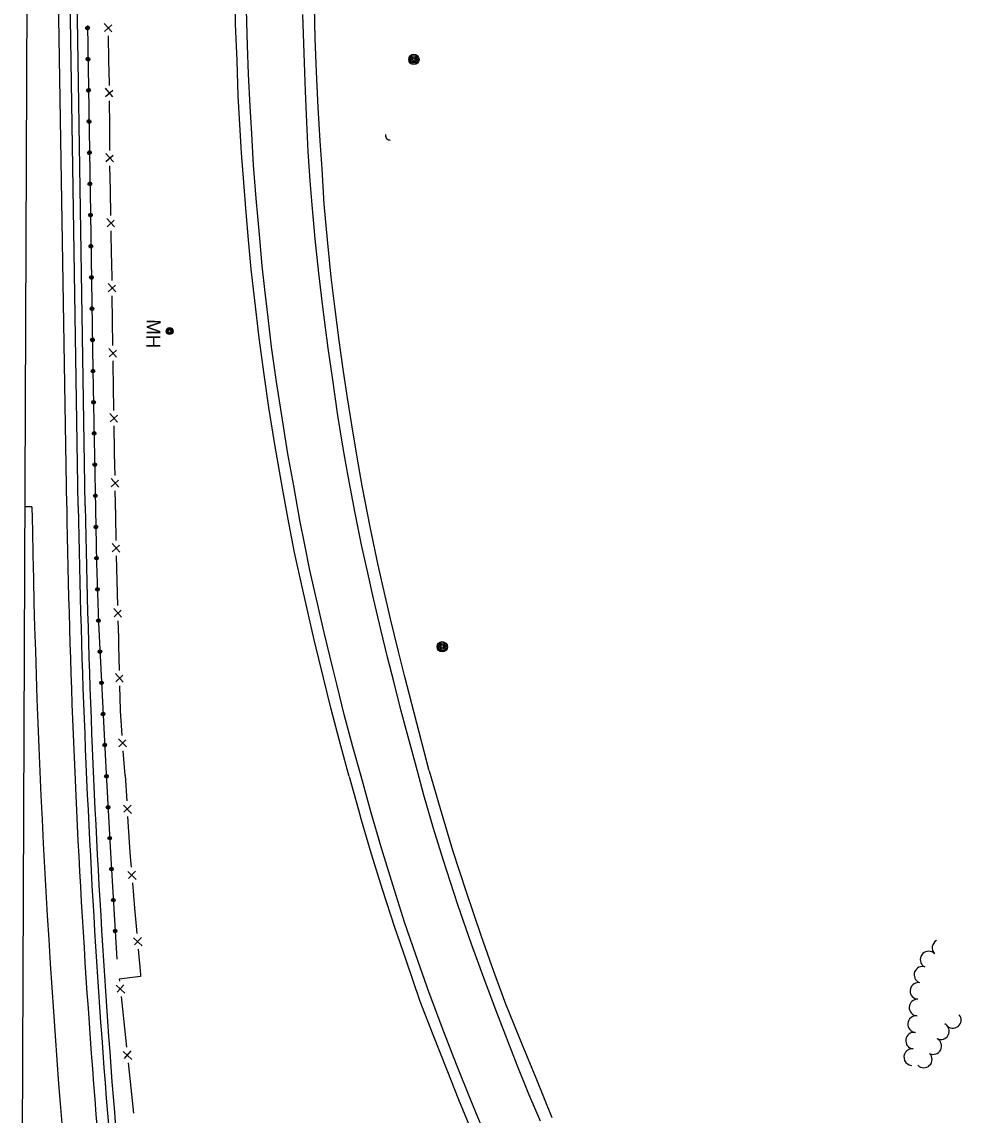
# Model space of a CAD drawing. Extents: x 588843 to 2552415, y 180129 to 269402.
# Drawn here: x 594080.5 to 594485.4, y 187016.2 to 187487.4 of the extents above; entities that cross this region are included whole.
import ezdxf

# ---------------------------------------------------------------- set-up
doc = ezdxf.new("R2010")
doc.units = 0
for name, color, linetype in [('Default', 7, 'Continuous'), ('E_BMGRD_P', 7, 'Continuous'), ('E_DRN', 7, 'Continuous'), ('E_FEN_P', 7, 'Continuous'), ('E_LAND_TreeLine_P', 7, 'Continuous'), ('E_MISCPROP', 7, 'Continuous'), ('E_RDWY', 7, 'Continuous'), ('E_RDWY_Gravel', 7, 'Continuous'), ('E_UTL_MH', 7, 'Continuous'), ('E_UTL_MH_Text', 7, 'Continuous'), ('P_RDWY_PavtEdge', 7, 'Continuous'), ('P_RDWY_ShldAgg', 7, 'Continuous'), ('P_RDWY_ShldPaved', 7, 'Continuous')]:
    doc.layers.add(name, color=color, linetype=linetype)

# ---------------------------------------------------------------- blocks, each defined once
blk = doc.blocks.new('MHO')
at = {"layer": 'Default'}
for centre, radius in [((0.08, -0.12), 3), ((0.08, -0.12), 2.43), ((0.07, -0.15), 1.94), ((0.02, -0.16), 1.21)]:
    blk.add_circle(centre, radius, dxfattribs=at)
blk = doc.blocks.new('MHT')
at = {"layer": 'E_UTL_MH_Text'}
blk.add_text('MH', height=12, dxfattribs=at).set_placement((-9.81, -6))
blk = doc.blocks.new('POLE')
at = {"layer": 'Default'}
for radius in [4.46, 3.35, 2.23, 1.12]:
    blk.add_circle((0, 0), radius, dxfattribs=at)
blk = doc.blocks.new('CULV2')
at = {"layer": 'E_DRN'}
blk.add_arc((19.7, 14.8), 24.6, 216.8699, 323.1301, dxfattribs=at)

msp = doc.modelspace()

# ---------------------------------------------------------------- linework, layer by layer
at = {"layer": 'E_BMGRD_P'}
for points in [[(594108.84, 187485.93), (594110.07, 187404.66), (594111.17, 187337.26), (594112.17, 187285.05), (594112.72, 187254.19), (594113.56, 187228.36), (594115.87, 187183.04), (594116.92, 187163.35)], [(594116.92, 187163.35), (594118.73, 187129.3), (594121.5, 187083.34)]]:
    msp.add_lwpolyline(points, dxfattribs=at)
for centre, radius in [((594116.98, 187162.24), 0.778), ((594116.98, 187162.24), 0.392), ((594117.69, 187148.9), 0.778), ((594117.69, 187148.9), 0.392), ((594118.39, 187135.56), 0.778), ((594118.4, 187135.56), 0.392), ((594119.15, 187122.23), 0.778), ((594119.15, 187122.23), 0.392), ((594119.96, 187108.89), 0.778), ((594119.96, 187108.89), 0.392), ((594120.76, 187095.56), 0.778), ((594120.76, 187095.56), 0.392)]:
    msp.add_circle(centre, radius, dxfattribs=at)
for centre, major_axis, ratio in [((594108.86, 187484.81), (-0.076, 0.78), 0.999874), ((594108.86, 187484.81), (-0.038, 0.393), 0.999874), ((594109.06, 187471.37), (-0.076, 0.78), 0.999874), ((594109.06, 187471.37), (-0.038, 0.393), 0.999874), ((594109.27, 187457.92), (-0.076, 0.78), 0.999874), ((594109.27, 187457.92), (-0.038, 0.393), 0.999874), ((594109.47, 187444.48), (-0.076, 0.78), 0.999874), ((594109.47, 187444.48), (-0.038, 0.393), 0.999874), ((594109.67, 187431.03), (-0.076, 0.78), 0.999874), ((594109.67, 187431.03), (-0.038, 0.393), 0.999874), ((594109.87, 187417.59), (-0.076, 0.78), 0.999874), ((594109.87, 187417.59), (-0.038, 0.393), 0.999874), ((594110.08, 187404.14), (0.064, 0.781), 0.999874), ((594110.08, 187404.14), (0.032, 0.393), 0.999874), ((594110.3, 187390.7), (0.064, 0.781), 0.999874), ((594110.3, 187390.7), (0.032, 0.393), 0.999874), ((594110.52, 187377.25), (0.064, 0.781), 0.999874), ((594110.52, 187377.25), (0.032, 0.393), 0.999874), ((594110.74, 187363.81), (0.064, 0.781), 0.999874), ((594110.74, 187363.81), (0.032, 0.393), 0.999874), ((594110.95, 187350.36), (0.064, 0.781), 0.999874), ((594110.96, 187350.36), (0.032, 0.393), 0.999874), ((594111.18, 187336.92), (0.01, 0.783), 0.999875), ((594111.18, 187336.92), (0.005, 0.394), 0.999875), ((594111.43, 187323.47), (0.01, 0.783), 0.999875), ((594111.43, 187323.47), (0.005, 0.394), 0.999875), ((594111.69, 187310.03), (0.01, 0.783), 0.999875), ((594111.69, 187310.03), (0.005, 0.394), 0.999875), ((594111.95, 187296.58), (0.01, 0.783), 0.999875), ((594111.95, 187296.58), (0.005, 0.394), 0.999875), ((594112.2, 187283.14), (-0.014, 0.783), 0.999875), ((594112.2, 187283.14), (-0.007, 0.394), 0.999875), ((594112.44, 187269.7), (-0.014, 0.783), 0.999875), ((594112.44, 187269.7), (-0.007, 0.394), 0.999875), ((594112.68, 187256.25), (-0.014, 0.783), 0.999875), ((594112.68, 187256.25), (-0.007, 0.394), 0.999875), ((594113.09, 187242.81), (-0.025, 0.783), 0.999875), ((594113.09, 187242.81), (-0.013, 0.394), 0.999875), ((594113.52, 187229.37), (-0.025, 0.783), 0.999875), ((594113.52, 187229.37), (-0.013, 0.394), 0.999875), ((594114.19, 187215.94), (-0.011, 0.783), 0.999875), ((594114.19, 187215.94), (-0.006, 0.394), 0.999875), ((594114.88, 187202.51), (-0.011, 0.783), 0.999875), ((594114.88, 187202.51), (-0.006, 0.394), 0.999875), ((594115.56, 187189.08), (-0.011, 0.783), 0.999875), ((594115.56, 187189.08), (-0.006, 0.394), 0.999875), ((594116.26, 187175.66), (0.025, 0.783), 0.999874), ((594116.26, 187175.66), (0.012, 0.394), 0.999874)]:
    msp.add_ellipse(centre, major_axis=major_axis, ratio=ratio, dxfattribs=at)
at = {"layer": 'E_FEN_P'}
for p, q in [((594119.38, 187483.13), (594116.07, 187486.8)), ((594116.13, 187483.24), (594119.26, 187486.1)), ((594119.8, 187455.08), (594116.53, 187458.79)), ((594116.55, 187455.23), (594119.71, 187458.05)), ((594119.97, 187427.05), (594116.7, 187430.75)), ((594116.72, 187427.2), (594119.88, 187430.02)), ((594120.5, 187399.04), (594117.19, 187402.7)), ((594117.25, 187399.14), (594120.38, 187402.01)), ((594120.97, 187371), (594117.67, 187374.68)), ((594117.72, 187371.12), (594120.86, 187373.97)), ((594121.37, 187342.97), (594118.07, 187346.65)), ((594118.12, 187343.09), (594121.26, 187345.94)), ((594121.8, 187314.94), (594118.5, 187318.62)), ((594118.55, 187315.06), (594121.69, 187317.92)), ((594122.27, 187286.92), (594118.96, 187290.59)), ((594119.02, 187287.03), (594122.15, 187289.89)), ((594122.76, 187258.89), (594119.44, 187262.56)), ((594119.51, 187259), (594122.64, 187261.86)), ((594123.55, 187230.88), (594120.2, 187234.51)), ((594120.3, 187230.96), (594123.4, 187233.85)), ((594124.22, 187202.85), (594120.89, 187206.5)), ((594120.97, 187202.95), (594124.09, 187205.82)), ((594125.64, 187174.93), (594122.13, 187178.42)), ((594122.39, 187174.87), (594125.36, 187177.9)), ((594124.29, 187149.81), (594127.83, 187146.21)), ((594127.61, 187149.84), (594124.54, 187146.78)), ((594126.2, 187121.18), (594129.84, 187117.68)), ((594129.53, 187121.3), (594126.54, 187118.16)), ((594128.71, 187092.64), (594132.35, 187089.13)), ((594132.03, 187092.75), (594129.05, 187089.61)), ((594121.2, 187072.14), (594124.91, 187068.7)), ((594124.52, 187072.32), (594121.59, 187069.12)), ((594124.24, 187043.65), (594127.94, 187040.21)), ((594127.56, 187043.83), (594124.63, 187040.63))]:
    msp.add_line(p, q, dxfattribs=at)
for points in [[(594118.09, 187470.75), (594117.91, 187481.45)], [(594118.27, 187460.05), (594118.27, 187460.84), (594118.09, 187470.75)], [(594118.38, 187442.72), (594118.31, 187453.42)], [(594118.44, 187432.02), (594118.38, 187442.72)], [(594118.7, 187414.69), (594118.5, 187425.39)], [(594118.91, 187403.99), (594118.7, 187414.69)], [(594119.24, 187386.66), (594119.04, 187397.36)], [(594119.4, 187375.96), (594119.29, 187384.34), (594119.24, 187386.66)], [(594119.65, 187358.63), (594119.5, 187369.33)], [(594119.8, 187347.93), (594119.65, 187358.63)], [(594120.06, 187330.6), (594119.92, 187339.51), (594119.89, 187341.3)], [(594120.22, 187319.9), (594120.06, 187330.6)], [(594120.5, 187302.57), (594120.33, 187313.27)], [(594120.68, 187291.87), (594120.52, 187301.31), (594120.5, 187302.57)], [(594120.98, 187274.54), (594120.8, 187285.24)], [(594121.17, 187263.84), (594120.98, 187274.54)], [(594121.6, 187246.51), (594121.29, 187257.21)], [(594121.91, 187235.81), (594121.6, 187246.51)], [(594122.38, 187218.49), (594122.3, 187222.11), (594122.1, 187229.19)], [(594122.61, 187207.79), (594122.38, 187218.49)], [(594123, 187190.47), (594122.98, 187190.75), (594122.76, 187201.17)], [(594123.78, 187179.79), (594123, 187190.47)], [(594125.05, 187162.51), (594124.27, 187173.18)], [(594125.05, 187162.51), (594125.72, 187151.59)], [(594126.13, 187144.83), (594126.8, 187133.9)], [(594126.8, 187133.9), (594127.18, 187127.57), (594127.58, 187122.99)], [(594128.18, 187116.25), (594129.13, 187105.35)], [(594129.13, 187105.35), (594130.09, 187094.45)], [(594130.69, 187087.7), (594131.64, 187076.8)], [(594131.64, 187076.8), (594131.72, 187075.96), (594122.47, 187074.74), (594122.55, 187073.98)], [(594123.27, 187067.24), (594124.42, 187056.36)], [(594124.42, 187056.36), (594125.58, 187045.48)], [(594126.3, 187038.75), (594127.46, 187027.87)], [(594127.46, 187027.87), (594128.62, 187016.99)]]:
    msp.add_lwpolyline(points, dxfattribs=at)
at = {"layer": 'E_LAND_TreeLine_P'}
for centre, start, end in [((594476.5, 187088.28), 117.8884, 224.5967), ((594471.39, 187083.24), 44.5967, 224.5967), ((594468.72, 187076.64), 69.5227, 249.5227), ((594466.98, 187069.7), 87.0525, 267.0525), ((594466.61, 187062.54), 87.0525, 267.0525), ((594465.99, 187055.4), 84.9847, 264.9847), ((594481.83, 187057.19), 219.1001, 39.1001), ((594476.7, 187052.31), 242.7954, 62.7954), ((594465.12, 187048.28), 82.9427, 262.9427), ((594473.42, 187045.93), 242.7954, 62.7954), ((594464.32, 187041.16), 84.3016, 264.3016), ((594469.31, 187040.17), 224.9076, 44.9076)]:
    msp.add_arc(centre, 3.58, start, end, dxfattribs=at)
at = {"layer": 'E_RDWY'}
for points in [[(594226.76, 187162.22), (594223.18, 187174.9), (594219.51, 187188.84), (594216.44, 187201.35), (594214.56, 187208.9), (594210.82, 187224.19), (594207.49, 187238.56), (594204.62, 187251.1), (594202.57, 187262.03), (594200.41, 187272.61), (594197.71, 187287.45), (594195.19, 187301.16), (594192.85, 187315.85), (594190.33, 187332.33), (594188.17, 187347.42), (594186.68, 187359.96), (594185.43, 187370.75), (594184.16, 187382.26), (594182.92, 187395.82), (594181.56, 187411.34), (594180.44, 187425.66), (594179.66, 187439.14), (594178.89, 187451.05), (594178.27, 187464.86), (594177.81, 187477.31), (594177.4, 187492.57)], [(594251.14, 187164.46), (594247.03, 187179.22), (594243.86, 187190.87), (594240.86, 187203.07), (594238.09, 187213.63), (594235.21, 187225.55), (594232.12, 187238.81), (594229.61, 187249.88), (594226.94, 187262.03), (594224.19, 187275.67), (594221.22, 187291.6), (594219.07, 187303.66), (594216.76, 187317.8), (594214.37, 187334.15), (594212.57, 187346.72), (594210.37, 187363.51), (594208.52, 187379.13), (594206.92, 187393.96), (594205.6, 187408.52), (594204.75, 187418.9), (594203.98, 187431.55), (594203.42, 187444.13), (594202.75, 187457.6), (594202.17, 187473.9), (594201.71, 187490.68)], [(594304.06, 187013.63), (594299.1, 187025.27), (594294.08, 187037.77), (594289.17, 187050.29), (594285.02, 187061.12), (594279.65, 187075.31), (594274.37, 187089.81), (594268.52, 187106.83), (594262.12, 187126.42), (594258.03, 187139.7), (594253.85, 187154.02), (594251.14, 187164.46)], [(594279.79, 187008.63), (594274.03, 187022.57), (594267.83, 187037.94), (594262.36, 187052.03), (594256.14, 187068.87), (594250.35, 187085.22), (594245.5, 187099.4), (594240.4, 187115.39), (594235.5, 187131.31), (594231.11, 187146.54), (594226.76, 187162.22)]]:
    msp.add_lwpolyline(points, dxfattribs=at)
at = {"layer": 'E_RDWY_Gravel'}
for points in [[(594221.66, 187162.16), (594218.01, 187175.35), (594213.83, 187191.16), (594210.52, 187204.61), (594206.46, 187221.11), (594201.63, 187242.58), (594198.11, 187258.7), (594195.15, 187273.8), (594192.9, 187286.38), (594189.68, 187304.43), (594187.04, 187321.25), (594185.04, 187335.47), (594182.82, 187351.22), (594181.01, 187367.28), (594179.39, 187380.8), (594178.24, 187393.51), (594177.15, 187405.25), (594176.16, 187418.25), (594175.24, 187430.91), (594174.45, 187443.18), (594173.83, 187455.55), (594173.31, 187470.66), (594172.68, 187486.6), (594172.32, 187503.71)], [(594256.11, 187164.6), (594251.8, 187181.19), (594248.62, 187193.53), (594245.68, 187205.14), (594242.94, 187216.01), (594239.43, 187230.1), (594236.65, 187241.91), (594234.12, 187253.24), (594230.63, 187269.71), (594227.23, 187287.49), (594225.07, 187299.81), (594222.77, 187313.8), (594220.83, 187325.35), (594219.17, 187336.74), (594217.34, 187350.1), (594215.54, 187363.65), (594213.92, 187377.32), (594212.27, 187393.48), (594210.88, 187408.91), (594209.93, 187424.09), (594209.08, 187436.21), (594208.29, 187450.58), (594207.55, 187465.88), (594207.02, 187480.33), (594206.74, 187494.26)], [(594256.11, 187164.6), (594260.79, 187148.36), (594266.19, 187130.39), (594272.05, 187112.36), (594278.53, 187093.28), (594283.83, 187078.21), (594289.02, 187064.18), (594295.96, 187047.17), (594302.04, 187032.27), (594309.03, 187015.2)], [(594221.66, 187162.16), (594225.63, 187147.82), (594226.8, 187143.42), (594231.13, 187128.86), (594235.83, 187113.5), (594241.13, 187097.21), (594245.86, 187083.55), (594252.13, 187065.28), (594257.7, 187050.86), (594263.72, 187035.62), (594268.73, 187022.89), (594273.98, 187010.46)]]:
    msp.add_lwpolyline(points, dxfattribs=at)
at = {"layer": 'P_RDWY_PavtEdge'}
for p, q in [((594080.53, 186947.13), (594084.04, 187818.33)), ((594099.87, 187278.64), (594095.08, 187578.66)), ((594081.87, 187278.57), (594084.87, 187278.55))]:
    msp.add_line(p, q, dxfattribs=at)
for radius, end in [(4115, 185.53716), (4100, 186.78408)]:
    msp.add_arc((598199.35, 187344.1), radius, 180.91482, end, dxfattribs=at)
at = {"layer": 'P_RDWY_ShldAgg'}
msp.add_line((594107.87, 187278.77), (594103.08, 187578.79), dxfattribs=at)
msp.add_arc((598199.35, 187344.1), 4092, 180.91482, 186.77667, dxfattribs=at)
at = {"layer": 'P_RDWY_ShldPaved'}
msp.add_line((594104.87, 187278.72), (594100.08, 187578.69), dxfattribs=at)
msp.add_arc((598199.35, 187344.1), 4095, 180.91482, 186.78177, dxfattribs=at)

# ---------------------------------------------------------------- block references
at = {"layer": 'E_DRN', "xscale": 0.07870444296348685, "yscale": 0.07870444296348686, "rotation": -49.64347265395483}
msp.add_blockref('CULV2', (594237.33, 187438.85), dxfattribs=at)
at = {"layer": 'E_MISCPROP', "xscale": 0.5000000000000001, "yscale": 0.5000000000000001, "rotation": -90.51737743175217}
for p in [(594249.52, 187471.26), (594261.74, 187218.05)]:
    msp.add_blockref('POLE', p, dxfattribs=at)
at = {"layer": 'E_UTL_MH', "xscale": 0.5000000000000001, "yscale": 0.5000000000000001, "rotation": -90.51737743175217}
msp.add_blockref('MHO', (594144.29, 187354.17), dxfattribs=at)
at = {"layer": 'E_UTL_MH_Text', "xscale": 0.5000000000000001, "yscale": 0.5000000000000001, "rotation": -90.51737743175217}
msp.add_blockref('MHT', (594137.27, 187354.32), dxfattribs=at)

doc.saveas('drawing.dxf')
